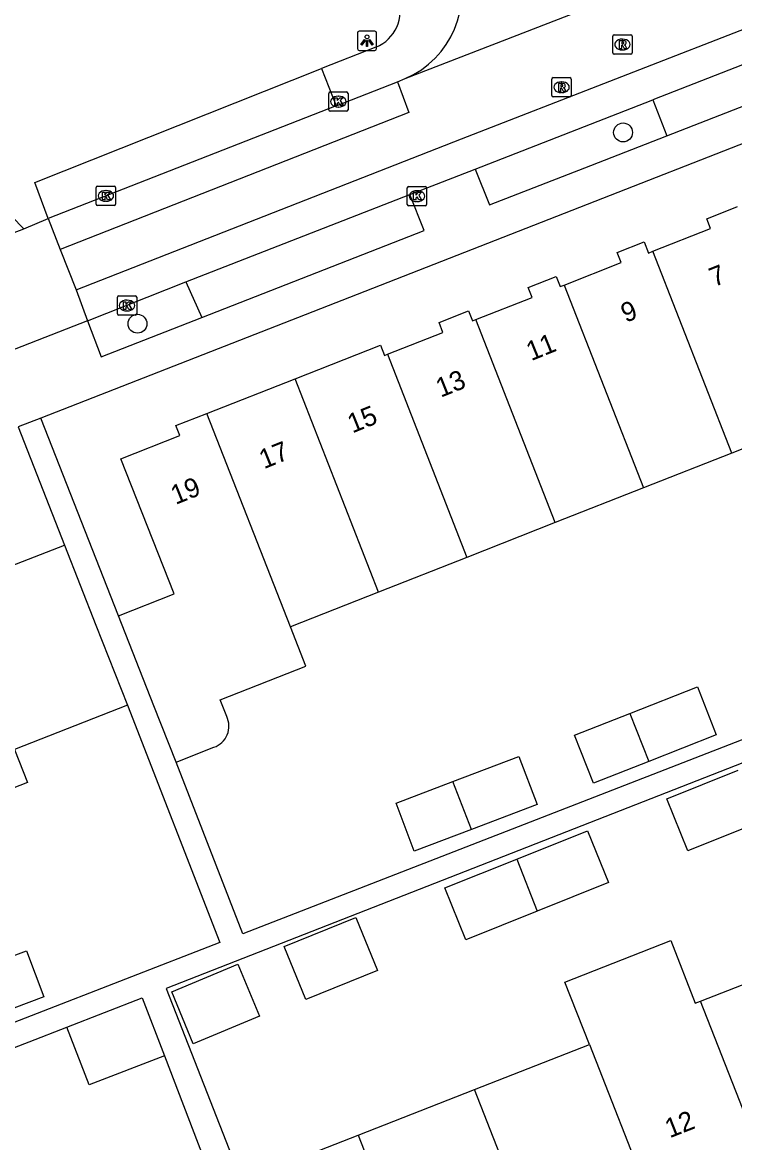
# Model space of a CAD drawing. Extents: x 159689 to 160786, y 387323 to 388339.
# Drawn here: x 160045.5 to 160082.4, y 387907.8 to 387965.8 of the extents above; entities that cross this region are included whole.
import ezdxf

# ---------------------------------------------------------------- set-up
doc = ezdxf.new("R2010")
doc.units = 0
for name, color, linetype in [('IMGEO_Boom', 7, 'Continuous'), ('IMGEO_Kolk', 7, 'Continuous'), ('IMGEO_Lichtpunt', 7, 'Continuous'), ('IMGEO_Pand', 7, 'Continuous'), ('IMGEO_Pand_nummerreeks', 7, 'Continuous'), ('IMGEO_Parkeervlak_open', 7, 'Continuous'), ('IMGEO_Rijbaan_lokaal_gesloten', 7, 'Continuous'), ('IMGEO_Rijbaan_lokaal_open', 7, 'Continuous'), ('IMGEO_Rioolput', 7, 'Continuous'), ('IMGEO_Voetpad_halfverhard', 7, 'Continuous'), ('IMGEO_Voetpad_open', 7, 'Continuous')]:
    doc.layers.add(name, color=color, linetype=linetype)

msp = doc.modelspace()

# ---------------------------------------------------------------- linework, layer by layer
at = {"layer": 'IMGEO_Boom'}
for centre in [(160076.581, 387960.083), (160051.462, 387950.186)]:
    msp.add_circle(centre, 0.489, dxfattribs=at)
at = {"layer": 'IMGEO_Kolk'}
for p, q in [((160061.355, 387961.252), (160061.355, 387962.104)), ((160061.43, 387962.178), (160062.282, 387962.178)), ((160061.843, 387961.958), (160061.868, 387961.958)), ((160062.356, 387962.104), (160062.356, 387961.252)), ((160061.866, 387961.398), (160061.841, 387961.398)), ((160062.282, 387961.178), (160061.43, 387961.178)), ((160049.401, 387957.3), (160050.253, 387957.3)), ((160065.492, 387957.288), (160066.344, 387957.288)), ((160049.326, 387956.374), (160049.326, 387957.226)), ((160049.814, 387957.08), (160049.839, 387957.08)), ((160050.327, 387957.226), (160050.327, 387956.374)), ((160065.417, 387956.362), (160065.417, 387957.214)), ((160065.905, 387957.068), (160065.93, 387957.068)), ((160066.418, 387957.214), (160066.418, 387956.362)), ((160050.253, 387956.3), (160049.401, 387956.3)), ((160049.837, 387956.52), (160049.812, 387956.52)), ((160066.344, 387956.288), (160065.492, 387956.288)), ((160065.928, 387956.508), (160065.903, 387956.508)), ((160050.42, 387950.701), (160050.42, 387951.553)), ((160050.495, 387951.627), (160051.347, 387951.627)), ((160051.421, 387951.553), (160051.421, 387950.701)), ((160050.908, 387951.407), (160050.933, 387951.407)), ((160051.347, 387950.627), (160050.495, 387950.627)), ((160050.931, 387950.847), (160050.906, 387950.847))]:
    msp.add_line(p, q, dxfattribs=at)
for points in [[(160061.355, 387961.252), (160061.355, 387962.104)], [(160061.43, 387962.178), (160062.282, 387962.178)], [(160062.356, 387962.104), (160062.356, 387961.252)], [(160061.676, 387961.878), (160061.799, 387961.878), (160061.799, 387961.727), (160061.929, 387961.878), (160062.093, 387961.878), (160061.947, 387961.727), (160062.1, 387961.478), (160061.948, 387961.478), (160061.863, 387961.642), (160061.799, 387961.575), (160061.799, 387961.478), (160061.676, 387961.478), (160061.676, 387961.878)], [(160062.282, 387961.178), (160061.43, 387961.178)], [(160049.401, 387957.3), (160050.253, 387957.3)], [(160065.492, 387957.288), (160066.344, 387957.288)], [(160049.326, 387956.374), (160049.326, 387957.226)], [(160049.647, 387957), (160049.77, 387957), (160049.77, 387956.849), (160049.9, 387957), (160050.064, 387957), (160049.918, 387956.849), (160050.071, 387956.6), (160049.919, 387956.6), (160049.834, 387956.764), (160049.77, 387956.697), (160049.77, 387956.6), (160049.647, 387956.6), (160049.647, 387957)], [(160050.327, 387957.226), (160050.327, 387956.374)], [(160065.417, 387956.362), (160065.417, 387957.214)], [(160065.738, 387956.988), (160065.861, 387956.988), (160065.861, 387956.837), (160065.991, 387956.988), (160066.155, 387956.988), (160066.009, 387956.837), (160066.162, 387956.588), (160066.01, 387956.588), (160065.925, 387956.752), (160065.861, 387956.685), (160065.861, 387956.588), (160065.738, 387956.588), (160065.738, 387956.988)], [(160066.418, 387957.214), (160066.418, 387956.362)], [(160050.253, 387956.3), (160049.401, 387956.3)], [(160066.344, 387956.288), (160065.492, 387956.288)], [(160050.42, 387950.701), (160050.42, 387951.553)], [(160050.495, 387951.627), (160051.347, 387951.627)], [(160051.421, 387951.553), (160051.421, 387950.701)], [(160050.741, 387951.327), (160050.864, 387951.327), (160050.864, 387951.176), (160050.994, 387951.327), (160051.158, 387951.327), (160051.012, 387951.176), (160051.165, 387950.927), (160051.013, 387950.927), (160050.928, 387951.091), (160050.864, 387951.024), (160050.864, 387950.927), (160050.741, 387950.927), (160050.741, 387951.327)], [(160051.347, 387950.627), (160050.495, 387950.627)]]:
    msp.add_lwpolyline(points, dxfattribs=at)
for centre, start, end in [((160061.432, 387962.102), 91.55205, 178.44795), ((160061.432, 387962.102), 91.55205, 178.44795), ((160062.28, 387962.102), 1.55205, 88.44795), ((160062.28, 387962.102), 1.55205, 88.44795), ((160061.432, 387961.254), 181.55205, 268.44795), ((160061.432, 387961.254), 181.55205, 268.44795), ((160062.28, 387961.254), 271.55205, 358.44795), ((160062.28, 387961.254), 271.55205, 358.44795), ((160049.403, 387957.224), 91.55205, 178.44795), ((160049.403, 387957.224), 91.55205, 178.44795), ((160050.251, 387957.224), 1.55205, 88.44795), ((160050.251, 387957.224), 1.55205, 88.44795), ((160065.494, 387957.212), 91.55205, 178.44795), ((160065.494, 387957.212), 91.55205, 178.44795), ((160066.342, 387957.212), 1.55205, 88.44795), ((160066.342, 387957.212), 1.55205, 88.44795), ((160049.403, 387956.376), 181.55205, 268.44795), ((160049.403, 387956.376), 181.55205, 268.44795), ((160050.251, 387956.376), 271.55205, 358.44795), ((160050.251, 387956.376), 271.55205, 358.44795), ((160065.494, 387956.364), 181.55205, 268.44795), ((160065.494, 387956.364), 181.55205, 268.44795), ((160066.342, 387956.364), 271.55205, 358.44795), ((160066.342, 387956.364), 271.55205, 358.44795), ((160050.497, 387951.551), 91.55205, 178.44795), ((160050.497, 387951.551), 91.55205, 178.44795), ((160051.345, 387951.551), 1.55205, 88.44795), ((160051.345, 387951.551), 1.55205, 88.44795), ((160050.497, 387950.703), 181.55205, 268.44795), ((160050.497, 387950.703), 181.55205, 268.44795), ((160051.345, 387950.703), 271.55205, 358.44795), ((160051.345, 387950.703), 271.55205, 358.44795)]:
    msp.add_arc(centre, 0.0765, start, end, dxfattribs=at)
for centre, major_axis, ratio, start_param, end_param in [((160061.842, 387961.678), (-0.387, 0.002), 0.722429, 4.712389, 7.853982), ((160061.867, 387961.678), (-0.39, 0.002), 0.717154, 1.570796, 4.712389), ((160049.813, 387956.8), (-0.387, 0.002), 0.722429, 4.712389, 7.853982), ((160049.838, 387956.8), (-0.39, 0.002), 0.717154, 1.570796, 4.712389), ((160065.904, 387956.788), (-0.387, 0.002), 0.722429, 4.712389, 7.853982), ((160065.929, 387956.788), (-0.39, 0.002), 0.717154, 1.570796, 4.712389), ((160050.907, 387951.127), (-0.387, 0.002), 0.722429, 4.712389, 7.853982), ((160050.932, 387951.127), (-0.39, 0.002), 0.717154, 1.570796, 4.712389)]:
    msp.add_ellipse(centre, major_axis=major_axis, ratio=ratio, start_param=start_param, end_param=end_param, dxfattribs=at)
at = {"layer": 'IMGEO_Lichtpunt'}
for p, q in [((160062.837, 387965.228), (160062.837, 387964.421)), ((160062.837, 387965.228), (160062.837, 387964.421)), ((160063.739, 387965.323), (160062.931, 387965.323)), ((160063.739, 387965.323), (160062.931, 387965.323)), ((160063.833, 387964.421), (160063.833, 387965.228)), ((160063.833, 387964.421), (160063.833, 387965.228)), ((160062.931, 387964.327), (160063.739, 387964.327)), ((160062.931, 387964.327), (160063.739, 387964.327))]:
    msp.add_line(p, q, dxfattribs=at)
for points in [[(160063.211, 387964.892), (160063.25, 387964.864), (160063.062, 387964.602), (160063.024, 387964.629), (160063.211, 387964.892)], [(160063.313, 387964.844), (160063.36, 387964.844), (160063.36, 387964.522), (160063.313, 387964.522), (160063.313, 387964.844)], [(160063.423, 387964.864), (160063.461, 387964.891), (160063.648, 387964.629), (160063.609, 387964.601), (160063.423, 387964.864)]]:
    msp.add_lwpolyline(points, dxfattribs=at)
msp.add_circle((160063.336, 387965.026), 0.0994, dxfattribs=at)
for centre, start, end in [((160062.931, 387965.228), 90, 180), ((160062.931, 387965.228), 90, 180), ((160063.739, 387965.228), 0, 90), ((160063.739, 387965.228), 0, 90), ((160062.931, 387964.421), 180, 270), ((160062.931, 387964.421), 180, 270), ((160063.739, 387964.421), 270, 0), ((160063.739, 387964.421), 270, 360)]:
    msp.add_arc(centre, 0.0946, start, end, dxfattribs=at)
at = {"layer": 'IMGEO_Pand'}
for points in [[(160078.124, 387953.933), (160081.112, 387955.11), (160080.911, 387955.62), (160082.492, 387956.243)], [(160073.536, 387952.187), (160076.479, 387953.346), (160076.27, 387953.875), (160077.665, 387954.424), (160077.894, 387953.842), (160078.124, 387953.933)], [(160082.208, 387943.497), (160078.124, 387953.933)], [(160068.963, 387950.401), (160071.882, 387951.552), (160071.679, 387952.068), (160073.124, 387952.638), (160073.333, 387952.107), (160073.536, 387952.187)], [(160073.536, 387952.187), (160077.641, 387941.698)], [(160064.395, 387948.604), (160067.264, 387949.734), (160067.06, 387950.253), (160068.582, 387950.853), (160068.787, 387950.332), (160068.963, 387950.401)], [(160073.073, 387939.899), (160068.963, 387950.401)], [(160059.616, 387947.343), (160064.035, 387949.084), (160064.247, 387948.546), (160064.395, 387948.604)], [(160064.395, 387948.604), (160068.506, 387938.1)], [(160055.05, 387945.544), (160059.616, 387947.343)], [(160063.938, 387936.3), (160059.616, 387947.343)], [(160050.474, 387935.069), (160053.357, 387936.205), (160050.601, 387943.201), (160053.652, 387944.403), (160053.451, 387944.914), (160055.05, 387945.544)], [(160059.372, 387934.502), (160055.05, 387945.544)], [(160086.776, 387945.297), (160082.208, 387943.497)], [(160082.208, 387943.497), (160077.641, 387941.698)], [(160077.641, 387941.698), (160073.073, 387939.899)], [(160073.073, 387939.899), (160068.506, 387938.1)], [(160039.997, 387936.288), (160043.101, 387937.508), (160042.898, 387938.024), (160044.342, 387938.592), (160044.89, 387937.638), (160047.681, 387938.736)], [(160047.681, 387938.736), (160049.31, 387934.596), (160050.938, 387930.458)], [(160068.506, 387938.1), (160063.938, 387936.3)], [(160063.938, 387936.3), (160059.372, 387934.502)], [(160053.456, 387927.503), (160052.307, 387930.417), (160050.474, 387935.069)], [(160056.077, 387929.871), (160055.742, 387930.723), (160060.169, 387932.466), (160059.372, 387934.502)], [(160076.939, 387930.02), (160080.425, 387931.394), (160081.402, 387928.913), (160077.911, 387927.537)], [(160050.938, 387930.458), (160045.095, 387928.16), (160045.766, 387926.452), (160044.087, 387925.791), (160043.42, 387927.502)], [(160077.911, 387927.537), (160075.054, 387926.411), (160074.077, 387928.892), (160076.939, 387930.02)], [(160076.939, 387930.02), (160077.911, 387927.537)], [(160053.456, 387927.503), (160055.414, 387928.275)], [(160067.775, 387926.497), (160071.188, 387927.792), (160072.131, 387925.307), (160068.743, 387924.022)], [(160083.588, 387924.389), (160079.923, 387922.92), (160078.847, 387925.604), (160082.534, 387927.082)], [(160068.743, 387924.022), (160065.783, 387922.899), (160064.84, 387925.384), (160067.775, 387926.497)], [(160068.743, 387924.022), (160067.775, 387926.497)], [(160071.081, 387922.489), (160074.744, 387923.958), (160075.821, 387921.274), (160072.135, 387919.796)], [(160072.135, 387919.796), (160068.441, 387918.315), (160067.364, 387920.999), (160071.081, 387922.489)], [(160071.081, 387922.489), (160072.135, 387919.796)], [(160060.165, 387915.221), (160059.052, 387917.969), (160062.758, 387919.47), (160063.871, 387916.722), (160060.165, 387915.221)], [(160074.84, 387912.891), (160073.573, 387916.127), (160079.044, 387918.269), (160080.311, 387915.033), (160080.594, 387915.144)], [(160042.44, 387916.516), (160045.717, 387917.745), (160046.613, 387915.357), (160043.365, 387914.139)], [(160080.594, 387915.144), (160086.329, 387917.389)], [(160054.351, 387912.936), (160053.235, 387915.623), (160056.659, 387917.046), (160057.775, 387914.359), (160054.351, 387912.936)], [(160047.801, 387913.794), (160051.698, 387915.308), (160052.861, 387912.315)], [(160083.711, 387907.182), (160080.594, 387915.144)], [(160052.861, 387912.315), (160048.968, 387910.803), (160047.801, 387913.794)], [(160068.898, 387910.564), (160074.84, 387912.891)], [(160074.84, 387912.891), (160077.958, 387904.93)], [(160062.879, 387908.208), (160068.898, 387910.564)], [(160072.016, 387902.604), (160068.898, 387910.564)], [(160056.844, 387905.845), (160062.879, 387908.208)], [(160062.879, 387908.208), (160065.996, 387900.247)]]:
    msp.add_lwpolyline(points, dxfattribs=at)
msp.add_arc((160055.046, 387929.364), 1.149, 288.6775, 26.20518, dxfattribs=at)
at = {"layer": 'IMGEO_Parkeervlak_open'}
for points in [[(160046.849, 387955.626), (160046.152, 387957.495), (160060.975, 387963.388)], [(160078.123, 387961.765), (160078.84, 387959.903)], [(160053.96, 387952.358), (160054.785, 387950.501)]]:
    msp.add_lwpolyline(points, dxfattribs=at)
at = {"layer": 'IMGEO_Rijbaan_lokaal_gesloten'}
for points in [[(160048.287, 387951.938), (160068.231, 387959.752), (160084.184, 387965.957), (160115.127, 387978.084)], [(160094.863, 387968.326), (160078.123, 387961.765)], [(160064.905, 387962.701), (160065.507, 387961.108), (160047.467, 387954.027)], [(160061.733, 387961.452), (160064.905, 387962.701)], [(160061.733, 387961.452), (160046.849, 387955.626)], [(160068.932, 387958.18), (160074.188, 387960.235), (160078.123, 387961.765)], [(160065.552, 387956.873), (160068.932, 387958.18)], [(160053.96, 387952.358), (160065.552, 387956.873)], [(160048.884, 387950.337), (160053.96, 387952.358)]]:
    msp.add_lwpolyline(points, dxfattribs=at)
at = {"layer": 'IMGEO_Rijbaan_lokaal_open'}
for points in [[(160065.312, 387962.867), (160079.345, 387968.326)], [(160064.905, 387962.701), (160065.312, 387962.867)], [(160045.579, 387955.091), (160046.849, 387955.626)], [(160046.849, 387955.626), (160047.467, 387954.027)], [(160043.077, 387954.15), (160045.579, 387955.091)], [(160047.467, 387954.027), (160048.287, 387951.938)], [(160048.287, 387951.938), (160048.884, 387950.337)], [(160048.884, 387950.337), (160043.249, 387948.15)]]:
    msp.add_lwpolyline(points, dxfattribs=at)
msp.add_arc((160063.451, 387967.272), 4.782, 292.89962, 21.81065, dxfattribs=at)
at = {"layer": 'IMGEO_Rioolput'}
for p, q in [((160076.048, 387964.204), (160076.048, 387965.056)), ((160076.123, 387965.13), (160076.975, 387965.13)), ((160076.536, 387964.91), (160076.561, 387964.91)), ((160077.049, 387965.056), (160077.049, 387964.204)), ((160076.559, 387964.35), (160076.534, 387964.35)), ((160076.975, 387964.13), (160076.123, 387964.13)), ((160072.898, 387961.995), (160072.898, 387962.847)), ((160072.973, 387962.921), (160073.825, 387962.921)), ((160073.386, 387962.701), (160073.411, 387962.701)), ((160073.899, 387962.847), (160073.899, 387961.995)), ((160073.825, 387961.921), (160072.973, 387961.921)), ((160073.409, 387962.141), (160073.384, 387962.141))]:
    msp.add_line(p, q, dxfattribs=at)
for points in [[(160076.048, 387964.204), (160076.048, 387965.056)], [(160076.123, 387965.13), (160076.975, 387965.13)], [(160076.637, 387964.828), (160076.385, 387964.83), (160076.385, 387964.43)], [(160077.049, 387965.056), (160077.049, 387964.204)], [(160076.385, 387964.43), (160076.509, 387964.43), (160076.509, 387964.592), (160076.52, 387964.592)], [(160076.563, 387964.749), (160076.509, 387964.749), (160076.509, 387964.668)], [(160076.509, 387964.668), (160076.561, 387964.668)], [(160076.567, 387964.563), (160076.638, 387964.43), (160076.778, 387964.43), (160076.713, 387964.556)], [(160076.975, 387964.13), (160076.123, 387964.13)], [(160072.898, 387961.995), (160072.898, 387962.847)], [(160072.973, 387962.921), (160073.825, 387962.921)], [(160073.487, 387962.619), (160073.235, 387962.621), (160073.235, 387962.221)], [(160073.413, 387962.54), (160073.359, 387962.54), (160073.359, 387962.459)], [(160073.899, 387962.847), (160073.899, 387961.995)], [(160073.825, 387961.921), (160072.973, 387961.921)], [(160073.235, 387962.221), (160073.359, 387962.221), (160073.359, 387962.383), (160073.37, 387962.383)], [(160073.359, 387962.459), (160073.411, 387962.459)], [(160073.417, 387962.354), (160073.488, 387962.221), (160073.628, 387962.221), (160073.563, 387962.347)]]:
    msp.add_lwpolyline(points, dxfattribs=at)
for centre, radius, start, end in [((160076.125, 387965.054), 0.0765, 91.55205, 178.44795), ((160076.125, 387965.054), 0.0765, 91.55205, 178.44795), ((160076.636, 387964.718), 0.109, 350.36119, 89.41601), ((160076.973, 387965.054), 0.0765, 1.55205, 88.44795), ((160076.973, 387965.054), 0.0765, 1.55205, 88.44795), ((160076.519, 387964.539), 0.0533, 26.02933, 88.69889), ((160076.545, 387964.857), 0.19, 274.7715, 282.96867), ((160076.569, 387964.653), 0.0964, 77.00612, 93.18647), ((160076.583, 387964.71), 0.0378, 276.66336, 79.67722), ((160076.634, 387964.718), 0.112, 277.58423, 350.98172), ((160076.618, 387964.503), 0.108, 29.51342, 73.79051), ((160076.125, 387964.206), 0.0765, 181.55205, 268.44795), ((160076.125, 387964.206), 0.0765, 181.55205, 268.44795), ((160076.973, 387964.206), 0.0765, 271.55205, 358.44795), ((160076.973, 387964.206), 0.0765, 271.55205, 358.44795), ((160072.975, 387962.845), 0.0765, 91.55205, 178.44795), ((160072.975, 387962.845), 0.0765, 91.55205, 178.44795), ((160073.419, 387962.444), 0.0964, 77.00612, 93.18647), ((160073.433, 387962.501), 0.0378, 276.66336, 79.67722), ((160073.486, 387962.509), 0.109, 350.36119, 89.41601), ((160073.484, 387962.509), 0.112, 277.58423, 350.98172), ((160073.823, 387962.845), 0.0765, 1.55205, 88.44795), ((160073.823, 387962.845), 0.0765, 1.55205, 88.44795), ((160072.975, 387961.997), 0.0765, 181.55205, 268.44795), ((160072.975, 387961.997), 0.0765, 181.55205, 268.44795), ((160073.369, 387962.33), 0.0533, 26.02933, 88.69889), ((160073.395, 387962.648), 0.19, 274.7715, 282.96867), ((160073.468, 387962.294), 0.108, 29.51342, 73.79051), ((160073.823, 387961.997), 0.0765, 271.55205, 358.44795), ((160073.823, 387961.997), 0.0765, 271.55205, 358.44795)]:
    msp.add_arc(centre, radius, start, end, dxfattribs=at)
for centre, major_axis, ratio, start_param, end_param in [((160076.535, 387964.63), (-0.387, 0.002), 0.722429, 4.712389, 7.853982), ((160076.56, 387964.63), (-0.39, 0.002), 0.717154, 1.570796, 4.712389), ((160073.385, 387962.421), (-0.387, 0.002), 0.722429, 4.712389, 7.853982), ((160073.41, 387962.421), (-0.39, 0.002), 0.717154, 1.570796, 4.712389)]:
    msp.add_ellipse(centre, major_axis=major_axis, ratio=ratio, start_param=start_param, end_param=end_param, dxfattribs=at)
at = {"layer": 'IMGEO_Voetpad_halfverhard'}
msp.add_lwpolyline([(160045.579, 387955.091), (160039.464, 387961.379), (160027.804, 387973.736)], dxfattribs=at)
at = {"layer": 'IMGEO_Voetpad_open'}
for points in [[(160078.84, 387959.903), (160095.696, 387966.485), (160094.863, 387968.326)], [(160095.257, 387964.396), (160062.822, 387951.706), (160046.468, 387945.307)], [(160063.799, 387964.498), (160060.975, 387963.388)], [(160060.975, 387963.388), (160061.733, 387961.452)], [(160068.932, 387958.18), (160069.678, 387956.33), (160074.908, 387958.376), (160078.84, 387959.903)], [(160054.785, 387950.501), (160066.288, 387955.017), (160065.552, 387956.873)], [(160048.884, 387950.337), (160049.576, 387948.48), (160054.785, 387950.501)], [(160046.468, 387945.307), (160045.29, 387944.846)], [(160050.474, 387935.069), (160046.468, 387945.307)], [(160045.29, 387944.846), (160047.681, 387938.736)], [(160105.454, 387938.379), (160105.753, 387937.608), (160056.91, 387918.63), (160053.456, 387927.503)], [(160050.938, 387930.458), (160055.714, 387918.166), (159992.266, 387893.513), (159992.118, 387893.867)], [(160090.703, 387930.58), (160052.947, 387915.796), (160056.844, 387905.845)], [(160043.341, 387912.063), (160045.861, 387913.041), (160047.801, 387913.794)], [(160052.861, 387912.315), (160055.589, 387905.19)]]:
    msp.add_lwpolyline(points, dxfattribs=at)
msp.add_arc((160063.068, 387966.331), 1.973, 291.72912, 20.64896, dxfattribs=at)

# ---------------------------------------------------------------- texts
at = {"layer": 'IMGEO_Pand_nummerreeks'}
for s, rotation, p in [('7', 22.01889, (160081.292, 387952.074)), ('9', 22.01889, (160076.72, 387950.225)), ('11', 22.01889, (160071.826, 387948.247)), ('13', 22.01889, (160067.15, 387946.355)), ('15', 22.01889, (160062.578, 387944.507)), ('17', 22.01889, (160058.007, 387942.658)), ('19', 22.01877, (160053.435, 387940.809)), ('12', 21.38278, (160078.991, 387908.042))]:
    msp.add_text(s, height=1, rotation=rotation, dxfattribs=at).set_placement(p)

doc.saveas('drawing.dxf')
